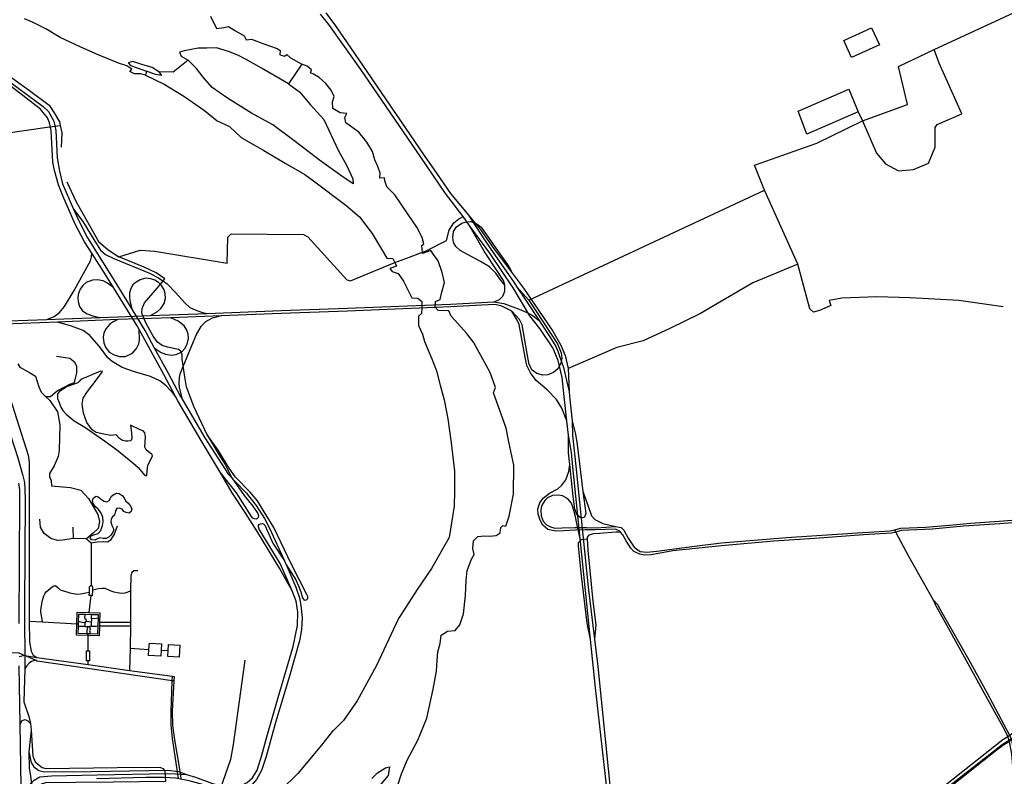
# Model space of a CAD drawing. Header units: millimetres. Extents: x 664923 to 767831, y 3118803 to 3207600.
# Tile 277 of 422: x 719620 to 723421, y 3169649 to 3172570. Entities that reach past the tile are written whole.
import ezdxf

# ---------------------------------------------------------------- set-up
doc = ezdxf.new("R2010")
doc.units = ezdxf.units.MM
for name, color, linetype in [('parks', 8, 'Continuous'), ('railways', 4, 'Continuous'), ('roads_2', 2, 'Continuous'), ('roads_3', 3, 'Continuous'), ('water', 7, 'Continuous')]:
    doc.layers.add(name, color=color, linetype=linetype)

msp = doc.modelspace()

# ---------------------------------------------------------------- linework, layer by layer
at = {"layer": 'parks'}
msp.add_lwpolyline([(722801.27, 3172489.51), (722908.59, 3172538.35), (722939.01, 3172472.17), (722831.7, 3172423.32), (722801.27, 3172489.51)], close=True, dxfattribs=at)
at = {"layer": 'railways'}
for points in [[(721968.52, 3168449.67), (722036.04, 3168485.82), (722077.83, 3168514.7), (722110.2, 3168544.63), (722142.03, 3168577.68), (722179.69, 3168637.63), (722273.15, 3168810.78), (722313.67, 3168893.9), (722362.81, 3168947.13), (722393.01, 3168973.88), (722651.8, 3169176.29), (723111.99, 3169536.53), (723412.79, 3169771.88), (723540.73, 3169851.88), (724033.22, 3170156), (724143.95, 3170224.64), (724228.68, 3170297.06), (724357.92, 3170416.17), (724465.28, 3170515.43), (724759.14, 3170783.47), (725098.31, 3171096.44), (725130.13, 3171119.75), (725164.6, 3171139.12)], [(720489.35, 3170097.57), (720443.78, 3169771.55), (720434.18, 3169714.17), (720394.45, 3169599.86), (720249.18, 3169247.77), (720205.24, 3169107.1), (720148.99, 3168895.07), (720111.46, 3168755.31), (720107.83, 3168692.11), (720097.44, 3168646.37), (720081.71, 3168586.14), (720078.54, 3168541.32), (720085.15, 3168488.7), (720174.86, 3168118.77), (720176.34, 3168040.48), (720164.62, 3167995.05), (720151.23, 3167943.13)]]:
    msp.add_lwpolyline(points, dxfattribs=at)
at = {"layer": 'roads_2'}
for points in [[(719467.85, 3172413.7), (719710.83, 3172234.67), (719731.2, 3172215.71), (719751.75, 3172178.31)], [(719734.65, 3172171.88), (719727.84, 3172191.42), (719700.96, 3172224.63), (719587.01, 3172311.43), (719566.55, 3172321.65), (719549.15, 3172325.02), (719533.54, 3172326.33), (719517.35, 3172323.69), (719498.96, 3172319.55), (719397.36, 3172295.47), (719358.73, 3172280.04), (719336.36, 3172276.35), (719319.13, 3172277.76), (719304.83, 3172281.28), (719296.11, 3172283.44), (719246.71, 3172308.63)], [(719742.27, 3172141.57), (719734.65, 3172171.88)], [(719751.75, 3172178.31), (719759.46, 3172142.28)], [(720554.88, 3169731.35), (720574.84, 3169801.17), (720618.37, 3169953), (720675.94, 3170150.3), (720692.59, 3170230.83), (720693.93, 3170282.79), (720687.14, 3170324.79), (720672.08, 3170365.29), (720623.05, 3170452.65), (720535.06, 3170596.41), (720490.03, 3170667.5), (720441.02, 3170743.9), (720393.85, 3170823.27), (720321.2, 3170945.48), (720230.42, 3171098.95), (720222.07, 3171114.67), (720176.46, 3171200.57), (720082, 3171373.28), (720073.91, 3171388.09), (719981.92, 3171535.73), (719952.41, 3171583.08), (719898.12, 3171668.77), (719870.6, 3171712.22), (719833.82, 3171780.57), (719786.98, 3171890.39), (719770.43, 3171932.09), (719754.75, 3171987.67), (719748.29, 3172020.13), (719742.27, 3172141.57)], [(719759.46, 3172142.28), (719765.45, 3172037.13), (719773.28, 3171985.5), (719785.99, 3171936.17), (719828.37, 3171838.73), (719848.29, 3171792.93), (719882.14, 3171727.4), (719968.28, 3171590.19), (720022.7, 3171502.77), (720053.2, 3171452.3), (720106.54, 3171364.06), (720139.95, 3171302.63), (720191.67, 3171207.54), (720240.99, 3171115.06), (720247.18, 3171104.51), (720335.03, 3170955.14), (720425.74, 3170814.88), (720438.9, 3170800.8), (720451.98, 3170786.8), (720495.12, 3170743.7), (720532.78, 3170694.78), (720565.06, 3170644.41), (720584.9, 3170607.67), (720641.98, 3170481.12), (720647.62, 3170468.65), (720652.7, 3170457.38), (720686.46, 3170379.92), (720700.78, 3170338.24), (720705.98, 3170308.92), (720710.75, 3170260.53), (720708.3, 3170216.44), (720700.63, 3170172.04), (720661.26, 3170035.49), (720607.19, 3169857.11), (720572.2, 3169725.52)], [(719434.29, 3171365.62), (719440.95, 3171350.79), (719445.75, 3171338.04), (719495.19, 3171231.56), (719517.79, 3171168.86), (719613.13, 3170878.57), (719630.66, 3170814.24), (719638.27, 3170783.21), (719640.42, 3170754.75), (719641.26, 3170717.33), (719639.16, 3170304.85), (719638.72, 3170246.95), (719640.02, 3170115.77), (719639.8, 3170063.87), (719635.9, 3169936.42), (719655.66, 3169879.83), (719662.49, 3169853.44), (719664.01, 3169827.82), (719655.51, 3169743.69), (719656.73, 3169681.02), (719661.92, 3169651.34), (719667.78, 3169596.53)], [(721728.85, 3170793.56), (721739.74, 3170826.37), (721743.72, 3170852.29)], [(720438.9, 3170800.8), (720486.77, 3170733.52), (720519.93, 3170692.52), (720539.49, 3170663.11), (720541.55, 3170655.53), (720540.57, 3170649.4), (720537.67, 3170644.44), (720532.92, 3170642.44), (720526.21, 3170642.86), (720520.56, 3170645.61), (720515.09, 3170652.31), (720457.72, 3170743.86), (720393.85, 3170823.27)], [(721765.31, 3170599.54), (721720.11, 3170596.45), (721690.55, 3170595.57), (721659.4, 3170602.29), (721639.73, 3170618.94), (721629.31, 3170637.52), (721622.13, 3170661.72), (721620.63, 3170682.05), (721628.66, 3170705.12), (721640.95, 3170723.33), (721665.7, 3170741.61), (721697.83, 3170759.09), (721713.4, 3170773.07), (721728.85, 3170793.56)], [(719617.54, 3170239.39), (719620.32, 3170718.22), (719620.7, 3170755.31), (719616.98, 3170781.04)], [(721784.17, 3170566.66), (721773.75, 3170611.86), (721764.97, 3170657.36), (721755.56, 3170688.68), (721750.77, 3170702.99), (721736.87, 3170720.05), (721716.06, 3170732.03), (721699.05, 3170734.41), (721676.45, 3170733.75), (721657.65, 3170723.94), (721647.43, 3170713.63), (721634.94, 3170692.91), (721631.42, 3170675.53), (721633.17, 3170655.31), (721641.48, 3170634.1), (721654.19, 3170619.93), (721669.27, 3170611.67), (721686.31, 3170607.73), (721714.12, 3170608.02), (721763.84, 3170610.1)], [(721794.8, 3170748.57), (721814.57, 3170692.02), (721828.16, 3170655.16), (721840.65, 3170640.77), (721870.79, 3170625.59), (721920.27, 3170613.29)], [(722104.73, 3168909), (722236.12, 3168911.78), (722250.07, 3168914.86), (722292.1, 3168926.81), (722299.13, 3168929.49), (722328.33, 3168940.6), (722351.38, 3168954.14), (722558.71, 3169113.52), (722565.73, 3169119.1), (722733.04, 3169251.9), (723155.77, 3169584.99), (723415.72, 3169791.88), (723434.21, 3169803.49), (723441.83, 3169808.28), (723680.41, 3169958.11), (723979.43, 3170142), (724131.05, 3170235.18), (724172.07, 3170264.76), (724287.12, 3170369.58), (724531.67, 3170591.92), (724659.59, 3170706.91), (724671.98, 3170719.27)], [(724683.69, 3170704.41), (724669.62, 3170691.01), (724510.46, 3170547.56), (724292.48, 3170345.38), (724216.03, 3170275.06), (724146.1, 3170218.83), (723995.62, 3170122.96), (723660.83, 3169920.35), (723449.49, 3169789.59), (723440.64, 3169784.12), (723415.95, 3169768.85), (723375.05, 3169737.92), (722745.91, 3169238.21), (722578.22, 3169104.18), (722571.38, 3169098.7), (722561.73, 3169090.99), (722419.44, 3168974.89), (722372.35, 3168939.57), (722352.88, 3168930.16), (722312.25, 3168915.6), (722261.48, 3168899.62), (722246.19, 3168897.09), (722209.98, 3168890.39)], [(723620.46, 3170640.54), (723403.44, 3170624.29), (723263.87, 3170614.47), (723143.19, 3170603.57), (723023.52, 3170597.62), (723002.66, 3170591.95), (722985.81, 3170587.36), (722877.02, 3170581.94), (722689.26, 3170566.74), (722531.46, 3170556.9), (722329.1, 3170538.75), (722142.22, 3170519.11), (722057.43, 3170504.14), (722032.84, 3170502.87), (722014.04, 3170507.13), (721990.99, 3170516.88), (721980.03, 3170529.4), (721962.05, 3170558.33), (721948.18, 3170581.6), (721940.08, 3170591.32), (721936.56, 3170595.54), (721919.78, 3170602.94), (721842.21, 3170600.52), (721803.18, 3170600.89), (721765.31, 3170599.54)], [(722997.88, 3170600.94), (723021.59, 3170607.27), (723117.29, 3170611.48), (723210.21, 3170619.14), (723290.5, 3170626.72), (723401.98, 3170634.58), (723578.74, 3170647.67), (723755.69, 3170659.8), (723916.03, 3170671.32)], [(720672.08, 3170365.29), (720626.17, 3170470.22), (720597.83, 3170517.01), (720544.76, 3170603.53), (720542.52, 3170611.68), (720542.27, 3170617.52), (720544.38, 3170621.78), (720549.53, 3170624.46), (720557.18, 3170624.74), (720562.55, 3170622.67), (720566.18, 3170618.51), (720597.71, 3170549.07), (720641.98, 3170481.12)], [(721763.84, 3170610.1), (721808.83, 3170610.28), (721845.96, 3170608.51), (721920.27, 3170613.29), (721942.7, 3170609.18), (721952.8, 3170599.67), (721969.38, 3170568.32), (721992.44, 3170533.13), (722015.12, 3170517.65), (722040.93, 3170514.48), (722080.35, 3170518.58), (722224.69, 3170538.19), (722329.53, 3170550.21), (722580.4, 3170571.25), (722855.04, 3170589.31), (722981.17, 3170596.47), (722997.88, 3170600.94)], [(723148.42, 3170329.08), (723052.82, 3170497.64), (723002.66, 3170591.95), (722997.88, 3170600.94)], [(721940.08, 3170591.32), (721921.19, 3170591.46), (721858.19, 3170586.66), (721835.6, 3170585.55), (721817.38, 3170580.26), (721811.18, 3170572.93), (721810.41, 3170565.95)], [(723148.42, 3170329.08), (723163.62, 3170313.01), (723180.47, 3170281.77), (723284.57, 3170099.18), (723353.38, 3169972.24), (723441.83, 3169808.28), (723449.49, 3169789.59), (723454.6, 3169760.39), (723465.89, 3169644.92), (723476.89, 3169505.01), (723485.8, 3169402.38), (723488.57, 3169370.49), (723494.57, 3169299), (723494.06, 3169234.51), (723492.07, 3169096.45), (723486.28, 3169034.17), (723486.26, 3168985.47), (723493.9, 3168888.98)], [(723483.05, 3168877.94), (723478.31, 3168984.3), (723479.09, 3169034.16), (723488.21, 3169235.49), (723487.36, 3169300.15), (723481.58, 3169369.34), (723469.87, 3169506.55), (723449.65, 3169734.44), (723440.64, 3169784.12), (723434.21, 3169803.49), (723422.7, 3169828.05), (723344.16, 3169968.99), (723212.04, 3170209.23), (723156.74, 3170308.84), (723148.42, 3170329.08)], [(719626.84, 3169528.99), (719621.98, 3169850.31), (719618.4, 3170076.01)], [(719621.98, 3169850.31), (719629.83, 3169864.21), (719640.97, 3169868.73), (719651.92, 3169863.92), (719662.49, 3169853.44)], [(719664.01, 3169827.82), (719670.98, 3169727.23), (719680.14, 3169705.63), (719694.9, 3169692.04), (719706.93, 3169683.16)], [(719651.78, 3169481), (719650.99, 3169556.31), (719650.37, 3169579.82), (719653.36, 3169600.73), (719660.83, 3169619.11), (719676.57, 3169634.8), (719697.97, 3169647.52), (719743.56, 3169651.67), (719919.64, 3169654.62), (720188.69, 3169660.06), (720221.29, 3169658.93), (720264.66, 3169656.33), (720299.5, 3169645.6), (720364.88, 3169621.41), (720417.83, 3169607.4), (720444.66, 3169605.58), (720475.23, 3169613.88), (720497.93, 3169625.57), (720518.63, 3169643.99), (720536.42, 3169673.41), (720554.88, 3169731.35)], [(719655.51, 3169743.69), (719665.04, 3169702.69), (719674.94, 3169686.27), (719693.57, 3169671.29), (719716.1, 3169667.08), (719788.05, 3169667.69)], [(720572.2, 3169725.52), (720554.17, 3169671.51), (720534.76, 3169637.37), (720517.37, 3169618.26), (720497.13, 3169605.19), (720479.34, 3169596.65), (720456.72, 3169592.37), (720433.8, 3169591.16), (720405.65, 3169596.72), (720373.11, 3169605.45), (720274.14, 3169631.64), (720221.68, 3169642.79), (720175.4, 3169645.24), (720107.13, 3169644.19), (719918.1, 3169639.92)], [(720161.73, 3169684.49), (720172.75, 3169680.08), (720180.87, 3169670.15), (720182.73, 3169629.92), (719982.53, 3169626.96), (719836.2, 3169625.83), (719719.43, 3169623.64), (719703.11, 3169618.7), (719691.53, 3169609.24), (719684.42, 3169594.95), (719684.33, 3169410.43), (719684.72, 3169287.43), (719682.03, 3169207.15)], [(719706.93, 3169683.16), (719720.86, 3169678.91), (719996.81, 3169682.75), (720161.73, 3169684.49)], [(719788.05, 3169667.69), (719823.27, 3169666.44), (720192.62, 3169673), (720233.64, 3169668.19), (720264.66, 3169656.33)]]:
    msp.add_lwpolyline(points, dxfattribs=at)
at = {"layer": 'roads_3'}
for points in [[(721586.33, 3171486.57), (722495.52, 3171911.59), (722456.93, 3172008.18), (722696.99, 3172092.66), (722874.09, 3172178.79), (723048.02, 3172242.24), (723013.33, 3172389.42), (723149.98, 3172454.73), (723526.32, 3172628.21)], [(721756, 3170844.39), (721750.01, 3170899.17), (721738.32, 3170965.67), (721732.52, 3171021.14), (721722.61, 3171115.74), (721714.88, 3171189.17), (721698.51, 3171253.64), (721678.57, 3171303.21), (721628.1, 3171377.17), (721603.74, 3171409.12), (721590.12, 3171427.16), (721525.72, 3171535.06), (721435.54, 3171669.03), (721355.98, 3171777.14), (721331.95, 3171809.79), (721263.97, 3171898.56), (721215.58, 3171970.52), (721168.84, 3172038.91), (720934.33, 3172381.68), (720813.02, 3172551), (720781.38, 3172590.4)], [(720801.39, 3172596.07), (720839.25, 3172545.66), (720960.69, 3172370.08), (721182.25, 3172045.52), (721229.6, 3171977.07), (721282.89, 3171898.55), (721352.5, 3171815.52), (721397.9, 3171761.38), (721449.33, 3171688.08), (721522.65, 3171589.95), (721565.16, 3171533.05), (721678.62, 3171367.85), (721709.71, 3171314.03), (721726.15, 3171273.31), (721737.89, 3171223.46), (721741.43, 3171135.12), (721742.18, 3171116.57), (721752.41, 3171021.39), (721754, 3170966.54), (721767.31, 3170845.82)], [(719401.7, 3172494.51), (719453.76, 3172446.8), (719490.44, 3172415.66), (719657.75, 3172296.4), (719734.44, 3172239.16), (719752.97, 3172210.27), (719773.73, 3172176.03), (719776.83, 3172161.87), (719783.25, 3172132.53), (719780.41, 3172077.84)], [(722874.09, 3172178.79), (722927.67, 3172055), (722962.21, 3172013.52), (723012.46, 3171986.94), (723071.18, 3171991.93), (723128.07, 3172016.46), (723153.91, 3172078.24), (723154, 3172153.58), (723162.34, 3172165.11), (723257.2, 3172205.93), (723169.13, 3172401.54), (723149.98, 3172454.73)], [(722857.02, 3172214.55), (722658.71, 3172127.94), (722625.48, 3172216.9), (722820.84, 3172300.94), (722857.02, 3172214.55), (722874.09, 3172178.79)], [(719428.22, 3172122.16), (719448.92, 3172122.14), (719475.79, 3172114.3), (719484.98, 3172120.22), (719726.17, 3172155.36), (719776.83, 3172161.87)], [(719475.79, 3172114.3), (719469.96, 3171919.22), (719459.7, 3171650.03), (719454.76, 3171519.64), (719458.26, 3171474), (719468.89, 3171414.3), (719471.72, 3171404.18), (719475.77, 3171389.68), (719484.76, 3171357.49), (719489.68, 3171347.97), (719534.16, 3171257.38), (719546.99, 3171220.85), (719653.06, 3170888.69), (719657.25, 3170862.49), (719657.09, 3170247.75), (719658.16, 3170168.16), (719663.87, 3170132.6), (719672.8, 3170117.17), (719686.29, 3170107.5)], [(719802.11, 3171943.55), (719836.3, 3171869.74), (719924.5, 3171713.55), (719961.92, 3171681.07), (720002.73, 3171654.26), (720085.4, 3171680.76), (720141.74, 3171676.35), (720421.47, 3171629.91), (720423.84, 3171730.94), (720437.05, 3171743.36), (720715.35, 3171740.71), (720732.04, 3171731.29), (720883.16, 3171565.63), (720897.29, 3171562.25), (721061.51, 3171629.48)], [(722623.99, 3171626.33), (722495.52, 3171911.59)], [(719828.37, 3171838.73), (719863.42, 3171790.85), (719909.8, 3171714.74), (719932.34, 3171680.33), (719951.54, 3171663.04), (719983.8, 3171647.89)], [(721186.45, 3171676.77), (721267.39, 3171717.1), (721277.51, 3171757.41), (721295.52, 3171785.54), (721315.74, 3171800.67), (721331.95, 3171809.79)], [(721451.09, 3171481.25), (721470.7, 3171488.75), (721485.62, 3171503.04), (721493.26, 3171521.96), (721492.83, 3171544.53), (721479.58, 3171559.87), (721458.03, 3171591.91), (721433.91, 3171616.11), (721399.3, 3171636.77), (721320.78, 3171679.18), (721304.35, 3171693.99), (721295.41, 3171710.05), (721292.01, 3171729.71), (721295.25, 3171752.35), (721307.05, 3171770.7), (721326.63, 3171784.45), (721339.98, 3171788.51), (721358.96, 3171790.46), (721373.09, 3171787.55), (721389.39, 3171779.58), (721402.07, 3171768.86), (721473.57, 3171666.34)], [(721352.5, 3171815.52), (721411.57, 3171723.42), (721453.26, 3171663.13)], [(721463.63, 3171600.67), (721412.67, 3171676.19), (721355.98, 3171777.14)], [(719725.05, 3171412.56), (719753.29, 3171424.36), (719773.64, 3171439.21), (719793.34, 3171462.96), (719830.55, 3171524.75), (719859.58, 3171579.06), (719893, 3171638.71), (719897.98, 3171654.23), (719898.12, 3171668.77)], [(721061.51, 3171629.48), (721068.3, 3171632.05), (721110.7, 3171648.09), (721175.13, 3171672.49), (721186.45, 3171676.77)], [(721473.57, 3171666.34), (721508.71, 3171617.38), (721522.65, 3171589.95)], [(719983.8, 3171647.89), (720121.89, 3171591.95), (720156.13, 3171573.83), (720189.03, 3171550.28), (720221.16, 3171516.84), (720258.05, 3171476.81)], [(720343.72, 3170967.55), (720292.75, 3171076.42), (720264.23, 3171153.2), (720257.52, 3171191.16), (720246.94, 3171260.01), (720247.01, 3171276.93), (720241.73, 3171290.3), (720233.87, 3171297.07), (720190.2, 3171306.06), (720170.55, 3171312.42), (720152.72, 3171325.36), (720135.84, 3171348.31), (720107.61, 3171399.91), (720091.45, 3171436.52), (720092.84, 3171455.02), (720101.72, 3171476.53), (720152.44, 3171534.23), (720180, 3171569.76), (720146.9, 3171592.79), (720100.48, 3171614.22), (720002.73, 3171654.26)], [(721453.26, 3171663.13), (721527.35, 3171555.99), (721537.92, 3171540.38), (721573.19, 3171488.24), (721625.21, 3171408.44), (721631.41, 3171398.92), (721669.81, 3171341.82), (721689.9, 3171308.23), (721697.35, 3171289.92)], [(723417.04, 3171461.01), (723245.12, 3171485.49), (723058.16, 3171495.8), (722929.49, 3171500.28), (722794.11, 3171495.38), (722745.42, 3171485.6), (722751.42, 3171465.93), (722707.95, 3171446.72), (722684.43, 3171440.54), (722670.14, 3171453.69), (722623.99, 3171626.33), (722450.87, 3171553.63), (722247.99, 3171435.22), (722129.69, 3171377.44), (722026.49, 3171330.35), (721925.96, 3171304.15), (721755.95, 3171231.21), (721737.89, 3171223.46)], [(721492.83, 3171544.53), (721487.4, 3171563.33), (721463.63, 3171600.67)], [(719981.92, 3171535.73), (719959.05, 3171553.13), (719941.94, 3171561.71), (719920.12, 3171566.08), (719901.44, 3171564.6), (719876.99, 3171554.92), (719863.78, 3171543.38), (719854.13, 3171529.2), (719846.03, 3171509.48), (719844.56, 3171494.5), (719845.42, 3171482.59), (719851.71, 3171462.82), (719862.89, 3171446.17), (719880.53, 3171434.89), (719905.82, 3171425.19), (719931.34, 3171420.12)], [(720165.65, 3171455.03), (720177.6, 3171474.66), (720182.53, 3171493.37), (720181.52, 3171512.44), (720177.56, 3171527.63), (720167.82, 3171544.15), (720156.26, 3171554.91), (720142.01, 3171564.03), (720126.88, 3171569.46), (720105.73, 3171571.77), (720085.54, 3171565.82), (720070.19, 3171557.11), (720056.66, 3171545.71)], [(720056.66, 3171545.71), (720049.09, 3171531.73), (720044.29, 3171514.94), (720044.42, 3171499.03), (720045.79, 3171486.01), (720053.2, 3171452.3)], [(721537.92, 3171540.38), (721586.33, 3171486.57), (721669.46, 3171360.37), (721696.03, 3171318.8), (721709.98, 3171284.39), (721713.59, 3171262.83), (721709.31, 3171243.98), (721697.73, 3171222.45), (721681.39, 3171207.5), (721659.17, 3171198.49), (721637.92, 3171197.13), (721616.22, 3171203.56), (721598.84, 3171217.54), (721587.09, 3171238.47), (721580.19, 3171273.5), (721559.4, 3171391.77), (721550.22, 3171412.28), (721520.5, 3171444.49), (721481.76, 3171463.48), (721455.56, 3171470.93), (721403.96, 3171468.21), (721284.34, 3171460.85), (720886.28, 3171445.07)], [(720258.05, 3171476.81), (720277.25, 3171459.37), (720297.58, 3171449.56), (720321.42, 3171440.31), (720343.72, 3171435.95)], [(720885.19, 3171455.63), (721283.04, 3171471.33), (721451.09, 3171481.25), (721488.54, 3171473.65), (721548.95, 3171451.91), (721575.87, 3171440.8), (721598, 3171428.98), (721625.21, 3171408.44)], [(720123.56, 3171427.47), (720125.25, 3171427.54), (720343.72, 3171435.95), (720630.05, 3171446.98), (720885.19, 3171455.63)], [(720125.25, 3171427.54), (720152.3, 3171442.85), (720165.65, 3171455.03)], [(720886.28, 3171445.07), (720630.04, 3171435.28), (720397.44, 3171426.69), (720203.82, 3171419.54), (720128.58, 3171416.77)], [(721692.93, 3171103.32), (721656.93, 3171141.57), (721614.4, 3171177.65), (721591.7, 3171206.24), (721578.26, 3171235.46), (721571.77, 3171267.05), (721548.35, 3171393.04), (721541.25, 3171410.23), (721520.5, 3171444.49)], [(718837.95, 3171233.85), (718850.52, 3171251.47), (718896.43, 3171278.39), (718942.58, 3171297.2), (718990.07, 3171305.07), (719052.24, 3171306.24), (719183.2, 3171300.96), (719270.01, 3171300.44), (719320.37, 3171309.56), (719394.33, 3171332.32), (719397.66, 3171333.35), (719424.19, 3171344), (719434.29, 3171365.62), (719448.41, 3171390.31), (719458.07, 3171399.72), (719471.72, 3171404.18), (719503.99, 3171405.07), (719725.05, 3171412.56), (719790.01, 3171414.76), (719931.34, 3171420.12), (720031.9, 3171423.94)], [(720038.87, 3171413.46), (719998.97, 3171411.9), (719766.21, 3171402.81), (719562.15, 3171394.85), (719475.77, 3171389.68), (719464.3, 3171387.04), (719455.78, 3171380.44), (719440.95, 3171350.79), (719429.54, 3171331.07), (719408.54, 3171320.68), (719321.33, 3171294.3), (719271.14, 3171286.71), (719187.15, 3171285.46), (719054.47, 3171293.35), (718992.98, 3171289.61), (718941.37, 3171279.77), (718908.13, 3171263.5), (718860.76, 3171236.15), (718837.95, 3171233.85)], [(720222.07, 3171114.67), (720214.03, 3171125.51), (720185.94, 3171156.8), (720161.28, 3171175.59), (720125.78, 3171192.41), (720063.71, 3171210.81), (720015.91, 3171227.57), (719977.74, 3171250.55), (719960.68, 3171264.7), (719927.87, 3171308.79), (719890.93, 3171351.36), (719865.8, 3171369.65), (719820.56, 3171386.3), (719789.36, 3171395.9), (719766.21, 3171402.81)], [(719998.97, 3171411.9), (719978.69, 3171401.9), (719966.86, 3171393.56), (719953.4, 3171378.04), (719945.42, 3171360.55), (719942.84, 3171344.44), (719945.64, 3171322.86), (719951.87, 3171306.11), (719965.68, 3171286.33), (719984.74, 3171276.03), (720005.65, 3171269.43), (720028.04, 3171269.37), (720055.61, 3171282.61), (720070.79, 3171300.56), (720079.88, 3171318.07), (720082.81, 3171332.44), (720082, 3171373.28)], [(720031.9, 3171423.94), (720123.56, 3171427.47)], [(720128.58, 3171416.77), (720038.87, 3171413.46)], [(720254.61, 3171388.49), (720231.72, 3171406.67), (720203.82, 3171419.54)], [(720397.44, 3171426.69), (720363.82, 3171417.28), (720338.08, 3171402.96), (720319.3, 3171385.51), (720302.65, 3171357.08)], [(720183.12, 3171278.65), (720206.23, 3171274.95), (720224.73, 3171276.9), (720245.49, 3171287.15), (720258.19, 3171300.44), (720267.13, 3171317.78), (720272.16, 3171339.52), (720270.26, 3171355.7), (720265.17, 3171371.04), (720254.61, 3171388.49)], [(720302.65, 3171357.08), (720267.7, 3171273.96), (720238.55, 3171200.98), (720235.62, 3171188.88)], [(720139.95, 3171302.63), (720166.69, 3171285.35), (720183.12, 3171278.65)], [(721697.35, 3171289.92), (721703.42, 3171274.97), (721720.16, 3171226.92), (721731.73, 3171177.66), (721741.43, 3171135.12)], [(719720.38, 3171115.59), (719739.06, 3171115.79), (719764.47, 3171136.59), (719813.86, 3171162.76), (719831.79, 3171169.94), (719841.41, 3171207.13), (719840.72, 3171232.15), (719833.15, 3171246.34), (719814.15, 3171261.81), (719762.61, 3171269.61)], [(719613.11, 3171241.7), (719620.25, 3171228.14), (719658.47, 3171208.32), (719681.11, 3171193.34), (719693.92, 3171152.51), (719703.01, 3171131.62), (719720.38, 3171115.59), (719736.75, 3171100.49), (719765.56, 3171056.25), (719775.03, 3171005.6), (719772.02, 3170906.62), (719768.49, 3170884.17), (719752.77, 3170847.26), (719735.69, 3170817.9), (719735.6, 3170805.79), (719741.66, 3170791.08), (719743.28, 3170769.94), (719815.7, 3170764.24), (719856.04, 3170754.1), (719885.86, 3170721.39), (719921.69, 3170659.36), (719927.66, 3170632.85), (719922.69, 3170605.83), (719903.27, 3170587.62), (719877.83, 3170565.96), (719895.77, 3170549.96), (719919.42, 3170554.04), (719943.72, 3170555.1), (719958.94, 3170554.78), (719972.17, 3170562.28), (719984.59, 3170581.28), (719997.93, 3170615.72)], [(720235.62, 3171188.88), (720234.12, 3171166.14), (720235.56, 3171149.86), (720247.18, 3171104.51)], [(721732.52, 3171021.14), (721713.44, 3171070.65), (721692.93, 3171103.32)], [(721752.41, 3171021.39), (721766.27, 3170969.88), (721772.92, 3170929.74), (721794.8, 3170748.57), (721805.11, 3170663.3), (721800.4, 3170649.71), (721792.98, 3170647.32), (721783.47, 3170648.05), (721772.45, 3170656.83), (721763.62, 3170680.74), (721757.27, 3170729.22), (721743.72, 3170852.29), (721738.69, 3170898.04), (721738.32, 3170965.67)], [(720647.62, 3170468.65), (720686.09, 3170407.15), (720696.39, 3170384.07), (720705.14, 3170360.77), (720711.57, 3170337.81), (720718.88, 3170329.67), (720727.18, 3170330.41), (720732.7, 3170335.32), (720732.74, 3170343.21), (720728.52, 3170351.6), (720669.29, 3170467.24), (720601.06, 3170609.44), (720564.52, 3170670.69), (720538.02, 3170712.12), (720510.32, 3170745.84), (720452.95, 3170804.38), (720428.32, 3170839.31), (720387, 3170907.96), (720343.72, 3170967.55)], [(720343.72, 3170967.55), (720386.65, 3170895.26), (720413.75, 3170853.08), (720438.9, 3170800.8)], [(721803.25, 3170378.7), (721784.17, 3170566.66), (721756, 3170844.39)], [(721767.31, 3170845.82), (721815.24, 3170379.53)], [(719877.83, 3170565.96), (719828.24, 3170566.83), (719786.08, 3170560.91), (719766.04, 3170559.31), (719740.34, 3170567.3), (719714.43, 3170586.78), (719700.28, 3170611.33), (719698.19, 3170642.14)], [(719828.24, 3170566.83), (719827.12, 3170610.39)], [(721823.63, 3170177.69), (721810.26, 3170240.84), (721788.47, 3170423.57), (721776.81, 3170537.41), (721777.44, 3170551.37), (721788.76, 3170562.84), (721810.41, 3170565.95)], [(721810.41, 3170565.95), (721813.74, 3170521.69), (721833.07, 3170325.87), (721843.85, 3170234.28), (721839.08, 3170178.56)], [(719895.77, 3170549.96), (719896.29, 3170486.8), (719895.92, 3170387.1)], [(720075.93, 3170442.94), (720060.72, 3170442.92), (720052.99, 3170435.47), (720049.81, 3170422.88), (720048.49, 3170368.04), (720048.48, 3170363.61), (720048.46, 3170271.74), (720047.95, 3170243), (720047.7, 3170229.3), (720046.14, 3170143.87), (720044.6, 3170058.12)], [(719707.65, 3170245.97), (719701.63, 3170286.09), (719701.79, 3170291.58), (719705.05, 3170313.56), (719706.68, 3170324.29), (719713.63, 3170345.56), (719717.42, 3170353.73), (719721.98, 3170361.9), (719745.49, 3170381.13), (719752.5, 3170384.92), (719759.05, 3170385.57), (719768.39, 3170377.39), (719775.88, 3170369.71), (719785.39, 3170365.96), (719813.35, 3170357.88), (719833.9, 3170353.82), (719841, 3170352.66), (719856.19, 3170353.72), (719875.02, 3170356.95), (719889.05, 3170360.62)], [(719901.65, 3170380.35), (719901.2, 3170367.37), (719900.49, 3170346.42), (719894.53, 3170346.63), (719888.58, 3170346.83), (719889.05, 3170360.62), (719889.74, 3170380.75), (719895.92, 3170387.1), (719901.65, 3170380.35)], [(720048.48, 3170363.61), (720026.14, 3170356.4), (720014.09, 3170355.4), (719996.73, 3170357.94), (719985.14, 3170360.6), (719973.79, 3170364.55), (719959.76, 3170370.82), (719950.78, 3170373.78), (719938.18, 3170374.85), (719924.29, 3170373.54), (719901.2, 3170367.37)], [(722025.42, 3169242.43), (721969.42, 3169328.4), (721913.57, 3169426.69), (721903.75, 3169455.33), (721842.59, 3169990.92), (721823.63, 3170177.69), (721803.25, 3170378.7)], [(721815.24, 3170379.53), (721839.08, 3170178.56), (721851.54, 3170073.46), (721904.97, 3169551.05), (721911.51, 3169492.94), (721921.52, 3169454), (721937.93, 3169414.66), (721966.22, 3169366.37), (722035.42, 3169258.54)], [(719894.53, 3170346.63), (719886.55, 3170281.15)], [(719840.58, 3170238.18), (719841.88, 3170282.43), (719886.55, 3170281.15), (719930, 3170279.91), (719928.91, 3170242.41), (719928.51, 3170228.69), (719927.43, 3170191.78), (719884.81, 3170193.01), (719839.36, 3170194.25), (719840.58, 3170238.18)], [(719847.12, 3170237.95), (719847.34, 3170245.81), (719848.22, 3170275.74), (719874.61, 3170274.99), (719897.22, 3170274.35), (719923.28, 3170273.6), (719922.9, 3170260.55), (719922.02, 3170230.27), (719921.09, 3170198.47), (719892.81, 3170199.28), (719884.99, 3170199.51), (719879.45, 3170199.66), (719846.08, 3170200.56), (719846.83, 3170227.73), (719847.12, 3170237.95)], [(719877.51, 3170246.39), (719877.08, 3170255.52), (719872.34, 3170256.22), (719871.95, 3170262.99), (719873.4, 3170269.81), (719874.61, 3170274.99)], [(719897.22, 3170274.35), (719895.76, 3170266.57), (719896.67, 3170259.55), (719897.6, 3170252.26), (719896.7, 3170244.37), (719896.25, 3170240.48), (719895.93, 3170229.25)], [(719896.67, 3170259.55), (719907.1, 3170259.01), (719916.26, 3170259.45), (719922.9, 3170260.55)], [(719657.09, 3170247.75), (719707.65, 3170245.97), (719840.58, 3170238.18), (719847.12, 3170237.95)], [(719871.02, 3170227.9), (719846.83, 3170227.73)], [(719896.7, 3170244.37), (719877.51, 3170246.39), (719871.28, 3170243.15), (719865.27, 3170241.99), (719861.05, 3170242.95), (719852.08, 3170245.66), (719847.34, 3170245.81)], [(719871.28, 3170243.15), (719871.02, 3170227.9), (719881.7, 3170227.52), (719881.6, 3170224.28), (719879.99, 3170211.99), (719879.45, 3170199.66)], [(719881.7, 3170227.52), (719891.36, 3170227.19)], [(719895.93, 3170229.25), (719891.36, 3170227.19), (719890.35, 3170219.49), (719892.25, 3170215.87), (719889.73, 3170210.61), (719890.58, 3170207.23), (719892.81, 3170199.28)], [(719895.93, 3170229.25), (719906.18, 3170228.4), (719915.62, 3170229.1), (719922.02, 3170230.27)], [(720047.7, 3170229.3), (719928.51, 3170228.69)], [(720047.95, 3170243), (719928.91, 3170242.41)], [(719056.77, 3170182.82), (719074.3, 3170185.22), (719097, 3170187.02), (719121.03, 3170186.27), (719152.3, 3170177.94), (719177.78, 3170170.23), (719245.06, 3170152.52), (719300.63, 3170137.89), (719370.74, 3170132.74), (719384.54, 3170131.73), (719532.31, 3170127.74), (719581.15, 3170127.21), (719616.7, 3170125.89), (719640.02, 3170115.77)], [(719884.24, 3170134.04), (719884.81, 3170193.01), (719884.99, 3170199.51)], [(720046.14, 3170143.87), (720119.14, 3170139.13), (720120.76, 3170163.83), (720167.66, 3170160.78), (720166.07, 3170136.63), (720164.53, 3170113.21), (720117.62, 3170116.26), (720119.14, 3170139.13)], [(720166.07, 3170136.63), (720192.84, 3170135.21), (720194.09, 3170158.25), (720237.97, 3170155.9), (720235.43, 3170109.01), (720191.55, 3170111.36), (720192.84, 3170135.21)], [(719640.02, 3170115.77), (719617.58, 3170110.01)], [(719640.02, 3170115.77), (719686.29, 3170107.5), (719884.29, 3170080.44), (720044.6, 3170058.12), (720210.15, 3170035.31), (720216.65, 3170034.41)], [(720215.69, 3170017.46), (720209.42, 3170018.4), (719688.19, 3170094.04), (719680.72, 3170097.41), (719640.02, 3170115.77)], [(719877.71, 3170095.44), (719877.98, 3170134.08), (719884.24, 3170134.04), (719890.3, 3170134), (719890.04, 3170095.35), (719883.97, 3170095.39), (719877.71, 3170095.44)], [(719680.72, 3170097.41), (719665.51, 3170092.03), (719656.71, 3170085.86), (719646.69, 3170074.45), (719639.8, 3170063.87)], [(719884.29, 3170080.44), (719883.97, 3170095.39)], [(720233.14, 3169641.52), (720230.97, 3169655.92), (720227.97, 3169675.91), (720210.03, 3169795.24), (720205.4, 3169846.57), (720204.31, 3169899.46), (720209.42, 3170018.4), (720210.15, 3170035.31)], [(720216.65, 3170034.41), (720215.69, 3170017.46), (720208.97, 3169900.22), (720210.51, 3169846.98), (720216.3, 3169797.29), (720236.87, 3169676.67), (720240.4, 3169653.5), (720242.76, 3169638.09)]]:
    msp.add_lwpolyline(points, dxfattribs=at)
at = {"layer": 'water'}
for points in [[(720356.35, 3172582.81), (720380.43, 3172536.28), (720408.53, 3172540.11), (720425.86, 3172543.74), (720452.7, 3172526.11), (720486.18, 3172507.79), (720493.94, 3172492.27), (720515.43, 3172494.33), (720563, 3172476.27), (720613.86, 3172459.1), (720625.63, 3172450.26), (720624.27, 3172434.58), (720642.6, 3172429.15), (720651.6, 3172435.09), (720665.93, 3172422.17), (720709.47, 3172397.45), (720709.47, 3172397.45), (720657.87, 3172322.29), (720626.88, 3172340.66), (720553.18, 3172382.13), (720494.54, 3172416.46), (720462.74, 3172433.16), (720426.86, 3172446.5), (720380.21, 3172460.45), (720342.93, 3172459.75), (720309.8, 3172459.94), (720255.32, 3172449.03), (720237.2, 3172443.74), (720243.28, 3172429.02), (720270.91, 3172413.05), (720212.76, 3172367.35), (720157.43, 3172368.06), (720131.42, 3172385.7), (720091.45, 3172396.49), (720076.43, 3172401.97), (720056.42, 3172408.19), (720039.11, 3172403.74), (720048.42, 3172393.2), (720074.28, 3172383.8), (720109.32, 3172371.28), (720106.3, 3172355.55), (720087.16, 3172360.14), (720063.11, 3172361.34), (720044.74, 3172369.23), (720052.83, 3172379.27), (720034.38, 3172391.28), (720001.88, 3172401.39), (719914.19, 3172438.48), (719853.22, 3172464.53), (719776.31, 3172500.99), (719721, 3172534.56), (719669.16, 3172559.96), (719638.27, 3172572.57)], [(721077.12, 3169607.53), (721093.55, 3169658.95), (721116.59, 3169711.33), (721156.56, 3169788.76), (721191.41, 3169873.5), (721216.63, 3169986.1), (721229.4, 3170055.59), (721231.95, 3170096.03), (721234.62, 3170129.88), (721243.13, 3170162.19), (721246.65, 3170194.41), (721271.23, 3170209.71), (721301.02, 3170211.92), (721318.81, 3170234.52), (721333.77, 3170276.02), (721341.54, 3170347.07), (721343.75, 3170405.63), (721347.17, 3170443.62), (721364.56, 3170487.64), (721374.16, 3170505.96), (721369.58, 3170528.95), (721372.33, 3170558.67), (721388.61, 3170574.65), (721415.06, 3170577.62), (721434.15, 3170576.33), (721458.95, 3170579.28), (721474.5, 3170589.47), (721477.44, 3170609.31), (721484.74, 3170617.68), (721497.22, 3170614.63), (721509.74, 3170653.62), (721526.37, 3170738.01), (721527.55, 3170850.14), (721508.44, 3170940.45), (721498.33, 3170993.01), (721456.32, 3171110.92), (721449.33, 3171129.74), (721456.4, 3171150.49), (721436.25, 3171207.8), (721407.93, 3171260.02), (721372.71, 3171325.3), (721345.55, 3171359.4), (721311.68, 3171397.5), (721285.46, 3171425.86), (721276.81, 3171445.47), (721235.35, 3171447.16), (721224.33, 3171460.13), (721225.58, 3171481.59), (721242.83, 3171489.33), (721248.16, 3171514.17), (721260.65, 3171554.8), (721251.64, 3171593.37), (721235.87, 3171638.4), (721217.18, 3171662.77), (721206.94, 3171678.24), (721175.67, 3171666.93), (721175.13, 3171672.49), (721172.59, 3171698.2), (721179.92, 3171704.93), (721174.5, 3171728.73), (721153.03, 3171768.71), (721119.79, 3171817.54), (721068.63, 3171894.04), (721037.4, 3171923.95), (721030.33, 3171947.72), (721028.45, 3171959.22), (721011.08, 3171958.07), (721011.55, 3171977.04), (721002.79, 3172002.43), (720990.68, 3172029.4), (720982.61, 3172061.39), (720960.41, 3172096.41), (720929.84, 3172135.39), (720879.45, 3172171.52), (720874.92, 3172192.05), (720882.9, 3172207.86), (720857.17, 3172210.67), (720829.52, 3172226.63), (720828.2, 3172252.98), (720834.44, 3172272.87), (720823.2, 3172298.22), (720802.01, 3172323.36), (720775.9, 3172345.95), (720754.93, 3172359.57), (720743.24, 3172364.29), (720747.16, 3172375.9), (720729.49, 3172390.41), (720709.47, 3172397.45), (720657.87, 3172322.29), (720700.71, 3172291.78), (720743.1, 3172240.66), (720793.88, 3172183.92), (720849.95, 3172066.29), (720881.71, 3172008.37), (720905.89, 3171956.08), (720907.92, 3171936.34), (720864.28, 3171966.01), (720777.77, 3172027.84), (720678.58, 3172103.44), (720597.91, 3172163.73), (720515.04, 3172208.32), (720422.81, 3172266.74), (720363.2, 3172308.48), (720328.47, 3172348.21), (720302.18, 3172380.68), (720270.91, 3172413.05), (720212.76, 3172367.35), (720157.43, 3172368.06), (720167.64, 3172354.24), (720144.37, 3172357.92), (720120.16, 3172367.36), (720109.32, 3172371.28), (720106.3, 3172355.55), (720178.21, 3172320.64), (720254.46, 3172275.11), (720333.4, 3172218.9), (720383.03, 3172179.45), (720429.84, 3172157.26), (720475.39, 3172114.43), (720563.32, 3172065), (720645.44, 3172015.45), (720720.83, 3171972.36), (720754.43, 3171948.27), (720878.83, 3171854.18), (720931.89, 3171808.21), (720981.15, 3171744.85), (721017.1, 3171683.71), (721037.63, 3171649.48), (721060.87, 3171647.45), (721068.3, 3171632.05), (721074.67, 3171618.86), (721049.16, 3171609.31), (721058.49, 3171597.95), (721081.84, 3171590.15), (721102.3, 3171560.04), (721127.3, 3171508.58), (721134.17, 3171495.52), (721156.56, 3171495.12), (721172.56, 3171481.42), (721172.2, 3171456.67), (721170.95, 3171435.22), (721159.52, 3171425.94), (721160.21, 3171389.68), (721175.76, 3171356.18), (721182.93, 3171327.47), (721210.72, 3171260.41), (721229.82, 3171213.78), (721243.3, 3171158.81), (721259.27, 3171103.06), (721273.1, 3171029.13), (721286.46, 3170936.24), (721298.47, 3170827.66), (721299.1, 3170750.18), (721297.73, 3170691.63), (721277.64, 3170570.89), (721209.48, 3170450.9), (721154.66, 3170369.9), (721090.44, 3170270.39), (721083.03, 3170258.91), (720997.81, 3170076.76), (720923.31, 3169940.97), (720870.07, 3169864.12), (720831.01, 3169826.29), (720828.37, 3169822.98), (720785.68, 3169769.37), (720694.1, 3169660.47), (720628.2, 3169595.75)], [(720979.53, 3169641.14), (721001.5, 3169662.16), (721032.61, 3169682.54), (721047.45, 3169686.11), (721042.28, 3169653.04), (720979.05, 3169578.47)]]:
    msp.add_lwpolyline(points, dxfattribs=at)
for points in [[(719799.55, 3171047.17), (719831, 3171021.14), (719871.86, 3170996.33), (719947.87, 3170944), (719993.62, 3170910.93), (720056.5, 3170859.4), (720077.83, 3170841.02), (720102.01, 3170811.2), (720107.81, 3170809.74), (720111.43, 3170811.9), (720112.19, 3170827.58), (720114.39, 3170850.06), (720132.61, 3170885.37), (720131.96, 3170891.62), (720124, 3170897.22), (720108.55, 3170909.45), (720103.64, 3170919.27), (720106.03, 3170959.51), (720103.11, 3170975.12), (720097.2, 3170982.84), (720085.06, 3170986.25), (720048.51, 3171004.36), (720052.22, 3170974.68), (720053.68, 3170953.3), (720048.61, 3170943.81), (720037.08, 3170943.07), (720028.69, 3170942.92), (720017.1, 3170945.3), (720005.94, 3170952.93), (719992.04, 3170966.76), (719972.13, 3170965.33), (719944.76, 3170970.04), (719915.25, 3170976.79), (719899.33, 3170986.41), (719879.37, 3171015.26), (719866.11, 3171051.02), (719860.74, 3171085.38), (719865.53, 3171109.48), (719881.33, 3171134.31), (719898.76, 3171156.04), (719919.24, 3171183.04), (719940.2, 3171211.62), (719932.32, 3171212.51), (719856.31, 3171181.34), (719849.65, 3171172.85), (719845.01, 3171168.07), (719801.24, 3171152.12), (719772.23, 3171132.78), (719766.07, 3171125.35), (719766.22, 3171117.01), (719766.41, 3171107.09), (719771.96, 3171091.54), (719779.09, 3171074.44), (719787.22, 3171061.03), (719799.55, 3171047.17)], [(719905.92, 3170580.97), (719923.12, 3170587.04), (719932.87, 3170598.19), (719939.86, 3170617.1), (719942.2, 3170632.29), (719940.82, 3170650), (719933.68, 3170667.1), (719922.93, 3170680.46), (719913.31, 3170689.67), (719903.63, 3170702.54), (719901.83, 3170714.52), (719905.31, 3170724.5), (719915.69, 3170730.44), (719923.6, 3170728.5), (719936.39, 3170717.78), (719946.48, 3170711.19), (719957.01, 3170709.29), (719965.33, 3170713.63), (719974.98, 3170730.51), (719985.32, 3170738.54), (719995.76, 3170741.86), (720004.68, 3170741.51), (720015.33, 3170732.84), (720023.38, 3170723.59), (720028.84, 3170712.74), (720037.89, 3170705.07), (720047, 3170694.81), (720052.99, 3170683.44), (720050.09, 3170670.85), (720043.36, 3170665.5), (720030.73, 3170667.88), (720021.73, 3170671.88), (720015.28, 3170680.12), (720004.7, 3170684.61), (719995.81, 3170682.88), (719990.7, 3170676), (719988.75, 3170667.61), (719985.8, 3170657.11), (719978.57, 3170651.23), (719973.5, 3170641.75), (719971.59, 3170631.8), (719974.41, 3170621.93), (719978.25, 3170612.61), (719983.7, 3170602.27), (719979.18, 3170591.22), (719971.51, 3170580.64), (719965.86, 3170573.75), (719953.92, 3170567.26), (719941.33, 3170567.02), (719929.22, 3170569.4), (719917.77, 3170564.48), (719909.96, 3170561.21), (719896.82, 3170562.53), (719891.97, 3170569.22), (719896.02, 3170577.12), (719905.92, 3170580.97)]]:
    msp.add_lwpolyline(points, close=True, dxfattribs=at)

doc.saveas('drawing.dxf')
